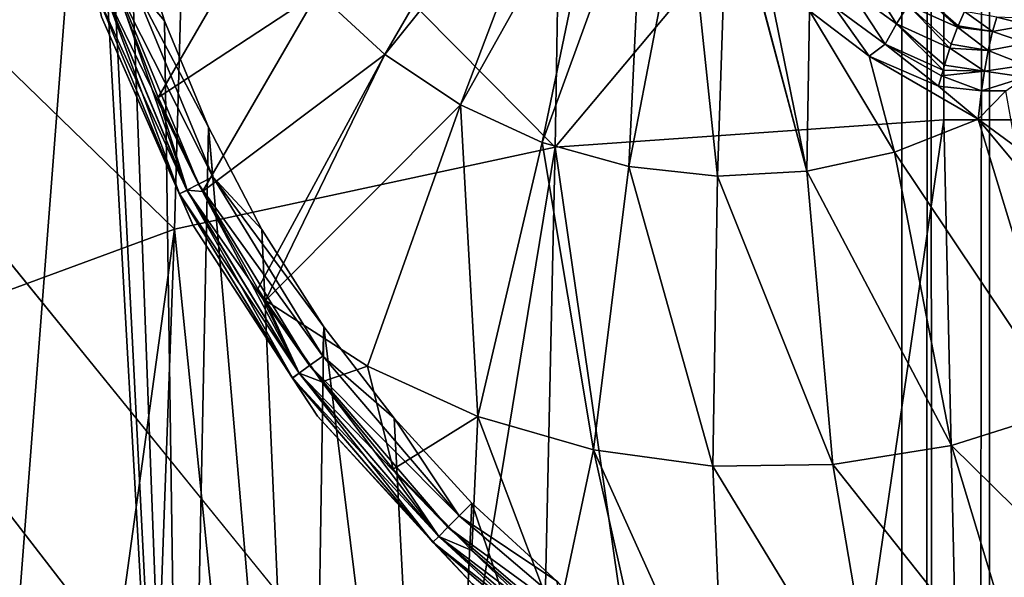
# Model space of a CAD drawing. Header units: metres. Extents: x -206 to 75, y -104 to 104.
# Tile 277 of 656: x -171.78 to -168.39, y 45.5 to 47.42. Entities that reach past the tile are written whole.
import ezdxf

# ---------------------------------------------------------------- set-up
doc = ezdxf.new("R2010")
doc.units = ezdxf.units.M
doc.layers.add('solid_01_1-CONSUMER_THERM_B_125288', color=7, linetype='CONTINUOUS')

msp = doc.modelspace()

# ---------------------------------------------------------------- linework, layer by layer
at = {"layer": 'solid_01_1-CONSUMER_THERM_B_125288'}
for points in [[(-168.648926, 67.29171), (-200.493088, -75.033852), (-200.514557, 74.966148)], [(-107.910683, 47.194191, 1.5), (-106.887138, 47.939438, 1.5), (-200.514557, 74.966148, 1.5)], [(-108.467331, 46.871483, 1.5), (-107.910683, 47.194191, 1.5), (-200.514557, 74.966148, 1.5)], [(-109.048912, 46.586853, 1.5), (-108.467331, 46.871483, 1.5), (-200.514557, 74.966148, 1.5)], [(-109.651024, 46.343178, 1.5), (-109.048912, 46.586853, 1.5), (-200.514557, 74.966148, 1.5)], [(-110.268845, 46.142639, 1.5), (-109.651024, 46.343178, 1.5), (-200.514557, 74.966148, 1.5)], [(-110.897278, 45.986664, 1.5), (-110.268845, 46.142639, 1.5), (-200.514557, 74.966148, 1.5)], [(-111.53109, 45.875885, 1.5), (-110.897278, 45.986664, 1.5), (-200.514557, 74.966148, 1.5)], [(-112.794189, 45.78849, 1.5), (-111.53109, 45.875885, 1.5), (-200.514557, 74.966148, 1.5)], [(-168.100571, 58.189758, 1.5), (-112.794189, 45.78849, 1.5), (-200.514557, 74.966148, 1.5)], [(-168.648926, 67.29171), (-168.75058, 66.747505), (-200.493088, -75.033852)], [(-168.75058, 66.747505), (-168.750504, 66.193886), (-200.493088, -75.033852)], [(-168.750504, 66.193886), (-168.731537, -66.252495), (-200.493088, -75.033852)], [(-168.750504, 66.193886), (-168.648697, 65.649712), (-168.731537, -66.252495)], [(-168.648697, 65.649712), (-168.629883, -65.70829), (-168.731537, -66.252495)], [(-168.648697, 65.649712), (-168.448624, 65.133507), (-168.629883, -65.70829)], [(-168.448624, 65.133507), (-168.429977, -65.192032), (-168.629883, -65.70829)], [(-168.448624, 65.133507), (-168.15712, 64.662857), (-168.429977, -65.192032)], [(-168.15712, 64.662857), (-168.138596, -64.721298), (-168.429977, -65.192032)], [(-76.404617, 63.580017, 75.400002), (-185.604614, 63.572178, 75.400002), (-92.716316, 42.429672, 75.400002)], [(-185.604614, 63.572178, 75.400002), (-93.500069, 42.491352, 75.400002), (-92.716316, 42.429672, 75.400002)], [(-185.604614, 63.572178, 75.400002), (-168.500076, 42.491318, 75.400002), (-93.500069, 42.491352, 75.400002)], [(-185.604614, 63.572178, 75.400002), (-169.283829, 42.429634, 75.400002), (-168.500076, 42.491318, 75.400002)], [(-185.604614, 63.572178, 75.400002), (-172.04274, 41.023891, 75.400002), (-171.444931, 41.534473, 75.400002)], [(-185.604614, 63.572178, 75.400002), (-171.444931, 41.534473, 75.400002), (-170.774612, 41.945248, 75.400002)], [(-185.604614, 63.572178, 75.400002), (-170.774612, 41.945248, 75.400002), (-170.048279, 42.246105, 75.400002)], [(-185.604614, 63.572178, 75.400002), (-170.048279, 42.246105, 75.400002), (-169.283829, 42.429634, 75.400002)], [(-185.604477, 61.572178, 72.400002), (-168.604477, 61.573399, 72.400002), (-175.833084, 45.863281, 72.400002)], [(-168.604477, 61.573399, 72.400002), (-174.79277, 46.666443, 72.400002), (-175.833084, 45.863281, 72.400002)], [(-168.604477, 61.573399, 72.400002), (-173.664642, 47.33952, 72.400002), (-174.79277, 46.666443, 72.400002)], [(-168.604477, 61.573399, 72.400002), (-172.463898, 47.873474, 72.400002), (-173.664642, 47.33952, 72.400002)], [(-168.604477, 61.573399, 69.400002), (-167.103424, 47.073505, 63.5), (-168.603424, 47.073399, 63.5)], [(-168.604477, 61.573399, 69.400002), (-168.603424, 47.073399, 63.5), (-168.604477, 61.573399, 72.400002)], [(-168.603546, 48.573399, 69.900002), (-168.604477, 61.573399, 72.400002), (-168.603424, 47.073399, 63.5)], [(-167.104019, 55.223503, 66.816208), (-167.103424, 47.073505, 63.5), (-168.604477, 61.573399, 69.400002)], [(-171.783997, 53.263264, 13.5), (-172.212128, 53.333801, 13.5), (-172.024658, 42.336861, 13.5)], [(-171.543472, 48.57378, 13.5), (-171.783997, 53.263264, 13.5), (-172.024658, 42.336861, 13.5)], [(-171.543472, 48.57378, 13.5), (-172.024658, 42.336861, 13.5), (-171.220047, 42.829277, 13.5)], [(-171.491608, 48.18026, 13.5), (-171.543472, 48.57378, 13.5), (-171.220047, 42.829277, 13.5)], [(-168.603546, 48.573399, 69.900002), (-168.603424, 47.073399, 69.900002), (-169.941193, 46.978642, 69.900002)], [(-169.915466, 48.494781, 69.900002), (-168.603546, 48.573399, 69.900002), (-169.941193, 46.978642, 69.900002)], [(-168.603546, 48.573399, 69.900002), (-168.603424, 47.073399, 63.5), (-168.603424, 47.073399, 69.900002)], [(-171.208054, 48.260414, 69.900002), (-169.915466, 48.494781, 69.900002), (-169.941193, 46.978642, 69.900002)], [(-172.463898, 47.873474, 69.900002), (-171.208054, 48.260414, 69.900002), (-171.252075, 46.696495, 69.900002)], [(-171.208054, 48.260414, 69.900002), (-169.941193, 46.978642, 69.900002), (-171.252075, 46.696495, 69.900002)], [(-171.40564, 47.792725, 13.5), (-171.491608, 48.18026, 13.5), (-171.220047, 42.829277, 13.5)], [(-170.758331, 47.511066, 17.678371), (-170.527176, 47.297962, 17.751116), (-170.029343, 48.158318, 18.126783)], [(-170.527176, 47.297962, 17.751116), (-169.908966, 48.069164, 18.164671), (-170.029343, 48.158318, 18.126783)], [(-170.527176, 47.297962, 17.751116), (-170.267502, 47.124672, 17.832838), (-169.908966, 48.069164, 18.164671)], [(-170.267502, 47.124672, 17.832838), (-169.77742, 47.999462, 18.20607), (-169.908966, 48.069164, 18.164671)], [(-170.267502, 47.124672, 17.832838), (-169.985504, 46.995312, 17.921591), (-169.77742, 47.999462, 18.20607)], [(-169.985504, 46.995312, 17.921591), (-169.637558, 47.95071, 18.250088), (-169.77742, 47.999462, 18.20607)], [(-169.985504, 46.995312, 17.921591), (-169.687881, 46.912968, 18.015265), (-169.637558, 47.95071, 18.250088)], [(-169.687881, 46.912968, 18.015265), (-169.492401, 47.923969, 18.295778), (-169.637558, 47.95071, 18.250088)], [(-169.687881, 46.912968, 18.015265), (-169.381714, 46.879593, 18.111626), (-169.492401, 47.923969, 18.295778)], [(-169.381714, 46.879593, 18.111626), (-169.347366, 47.919804, 18.341442), (-169.492401, 47.923969, 18.295778)], [(-169.381714, 46.879593, 18.111626), (-169.074295, 46.895988, 18.208385), (-169.347366, 47.919804, 18.341442)], [(-169.074295, 46.895988, 18.208385), (-169.332489, 47.872341, 18.339279), (-169.347366, 47.919804, 18.341442)], [(-172.463898, 47.873474, 69.900002), (-171.252075, 46.696495, 69.900002), (-172.510162, 46.232613, 69.900002)], [(-169.074295, 46.895988, 18.208385), (-169.227844, 47.650764, 18.335257), (-169.332489, 47.872341, 18.339279)], [(-171.286224, 47.414165, 13.5), (-171.40564, 47.792725, 13.5), (-171.220047, 42.829277, 13.5)], [(-171.396545, 47.545246, 13.50973), (-171.40564, 47.792725, 13.5), (-171.286224, 47.414165, 13.5)], [(-170.95546, 47.758904, 17.616335), (-171.421051, 47.445232, 17.260666), (-171.307724, 47.150364, 17.260666)], [(-170.95546, 47.758904, 17.616335), (-171.307724, 47.150364, 17.260666), (-170.758331, 47.511066, 17.678371)], [(-169.074295, 46.895988, 18.208385), (-169.06546, 47.448792, 18.343145), (-169.227844, 47.650764, 18.335257)], [(-168.927109, 47.521999, 18.349083), (-168.765289, 47.403259, 18.367184), (-168.875183, 47.577614, 18.312241)], [(-168.765289, 47.403259, 18.367184), (-168.725327, 47.468067, 18.33046), (-168.875183, 47.577614, 18.312241)], [(-171.449646, 47.527985, 13.538123), (-171.396545, 47.545246, 13.50973), (-171.119522, 46.87672, 13.50973)], [(-171.396545, 47.545246, 13.50973), (-171.286224, 47.414165, 13.5), (-171.134262, 47.047447, 13.5)], [(-171.119522, 46.87672, 13.50973), (-171.396545, 47.545246, 13.50973), (-171.134262, 47.047447, 13.5)], [(-171.491791, 47.514286, 13.582392), (-171.20874, 46.831245, 13.582392), (-171.518829, 47.505493, 13.638197)], [(-171.518829, 47.505493, 13.638197), (-171.234085, 46.818329, 13.638197), (-171.503235, 47.427952, 13.7)], [(-171.20874, 46.831245, 13.582392), (-171.234085, 46.818329, 13.638197), (-171.518829, 47.505493, 13.638197)], [(-171.491409, 47.514408, 17.216368), (-171.518753, 47.50552, 17.160311), (-171.234009, 46.818371, 17.160311)], [(-171.234009, 46.818371, 17.160311), (-171.518753, 47.50552, 17.160311), (-171.503235, 47.427952, 17.098219)], [(-171.449646, 47.527985, 13.538123), (-171.169266, 46.851368, 13.538123), (-171.491791, 47.514286, 13.582392)], [(-171.169266, 46.851368, 13.538123), (-171.20874, 46.831245, 13.582392), (-171.491791, 47.514286, 13.582392)], [(-171.491409, 47.514408, 17.216368), (-171.234009, 46.818371, 17.160311), (-171.208389, 46.831425, 17.216368)], [(-171.491409, 47.514408, 17.216368), (-171.208389, 46.831425, 17.216368), (-171.421051, 47.445232, 17.260666)], [(-171.449646, 47.527985, 13.538123), (-171.119522, 46.87672, 13.50973), (-171.169266, 46.851368, 13.538123)], [(-170.758331, 47.511066, 17.678371), (-171.307724, 47.150364, 17.260666), (-171.155411, 46.82613, 17.260666)], [(-170.758331, 47.511066, 17.678371), (-171.155411, 46.82613, 17.260666), (-170.527176, 47.297962, 17.751116)], [(-168.927109, 47.521999, 18.349083), (-168.979919, 47.462738, 18.358753), (-168.804413, 47.334187, 18.376822)], [(-168.927109, 47.521999, 18.349083), (-168.804413, 47.334187, 18.376822), (-168.765289, 47.403259, 18.367184)], [(-168.725327, 47.468067, 18.33046), (-168.555649, 47.391769, 18.356613), (-168.691315, 47.517139, 18.270632)], [(-168.691315, 47.517139, 18.270632), (-168.555649, 47.391769, 18.356613), (-168.553635, 47.39674, 18.352715)], [(-168.691315, 47.517139, 18.270632), (-168.553635, 47.39674, 18.352715), (-168.531464, 47.445686, 18.298189)], [(-169.06546, 47.448792, 18.343145), (-168.859756, 47.291996, 18.362978), (-168.979919, 47.462738, 18.358753)], [(-168.859756, 47.291996, 18.362978), (-168.804413, 47.334187, 18.376822), (-168.979919, 47.462738, 18.358753)], [(-168.765289, 47.403259, 18.367184), (-168.581894, 47.320351, 18.393158), (-168.725327, 47.468067, 18.33046)], [(-168.725327, 47.468067, 18.33046), (-168.581894, 47.320351, 18.393158), (-168.577377, 47.333504, 18.388723)], [(-168.725327, 47.468067, 18.33046), (-168.577377, 47.333504, 18.388723), (-168.555649, 47.391769, 18.356613)], [(-171.188004, 46.709572, 13.7), (-171.188004, 46.709572, 17.098219), (-171.503235, 47.427952, 17.098219)], [(-171.234009, 46.818371, 17.160311), (-171.503235, 47.427952, 17.098219), (-171.188004, 46.709572, 17.098219)], [(-171.503235, 47.427952, 13.7), (-171.188004, 46.709572, 13.7), (-171.503235, 47.427952, 17.098219)], [(-171.234085, 46.818329, 13.638197), (-171.188004, 46.709572, 13.7), (-171.503235, 47.427952, 13.7)], [(-171.208389, 46.831425, 17.216368), (-171.307724, 47.150364, 17.260666), (-171.421051, 47.445232, 17.260666)], [(-169.074295, 46.895988, 18.208385), (-168.772949, 46.961758, 18.303238), (-169.06546, 47.448792, 18.343145)], [(-168.772949, 46.961758, 18.303238), (-168.859756, 47.291996, 18.362978), (-169.06546, 47.448792, 18.343145)], [(-168.435226, 47.377293, 18.36202), (-168.531464, 47.445686, 18.298189), (-168.553635, 47.39674, 18.352715)], [(-168.435226, 47.377293, 18.36202), (-168.420959, 47.426254, 18.304127), (-168.531464, 47.445686, 18.298189)], [(-171.134262, 47.047447, 13.5), (-171.286224, 47.414165, 13.5), (-171.220047, 42.829277, 13.5)], [(-168.765289, 47.403259, 18.367184), (-168.804413, 47.334187, 18.376822), (-168.60556, 47.244671, 18.402805)], [(-168.765289, 47.403259, 18.367184), (-168.60556, 47.244671, 18.402805), (-168.600479, 47.261925, 18.402845)], [(-168.765289, 47.403259, 18.367184), (-168.600479, 47.261925, 18.402845), (-168.581894, 47.320351, 18.393158)], [(-168.435226, 47.377293, 18.36202), (-168.553635, 47.39674, 18.352715), (-168.555649, 47.391769, 18.356613)], [(-168.435226, 47.377293, 18.36202), (-168.311356, 47.39888, 18.338903), (-168.420959, 47.426254, 18.304127)], [(-168.435226, 47.377293, 18.36202), (-168.31691, 47.337379, 18.394554), (-168.311356, 47.39888, 18.338903)], [(-168.420959, 47.426254, 18.304127), (-168.311356, 47.39888, 18.338903), (-168.308319, 47.421814, 18.304218)], [(-168.450043, 47.312286, 18.402061), (-168.555649, 47.391769, 18.356613), (-168.577377, 47.333504, 18.388723)], [(-168.450043, 47.312286, 18.402061), (-168.435226, 47.377293, 18.36202), (-168.555649, 47.391769, 18.356613)], [(-168.450043, 47.312286, 18.402061), (-168.31691, 47.337379, 18.394554), (-168.435226, 47.377293, 18.36202)], [(-168.859756, 47.291996, 18.362978), (-168.620789, 47.188599, 18.393747), (-168.804413, 47.334187, 18.376822)], [(-168.804413, 47.334187, 18.376822), (-168.620789, 47.188599, 18.393747), (-168.611115, 47.225018, 18.401197)], [(-168.804413, 47.334187, 18.376822), (-168.611115, 47.225018, 18.401197), (-168.60556, 47.244671, 18.402805)], [(-168.450043, 47.312286, 18.402061), (-168.577377, 47.333504, 18.388723), (-168.581894, 47.320351, 18.393158)], [(-168.450043, 47.312286, 18.402061), (-168.321274, 47.260994, 18.42696), (-168.31691, 47.337379, 18.394554)], [(-170.527176, 47.297962, 17.751116), (-171.155411, 46.82613, 17.260666), (-170.96434, 46.491508, 17.260666)], [(-170.527176, 47.297962, 17.751116), (-170.96434, 46.491508, 17.260666), (-170.938629, 46.450966, 17.260666)], [(-170.527176, 47.297962, 17.751116), (-170.938629, 46.450966, 17.260666), (-170.267502, 47.124672, 17.832838)], [(-168.859756, 47.291996, 18.362978), (-168.485229, 47.074928, 18.393747), (-168.620789, 47.188599, 18.393747)], [(-168.772949, 46.961758, 18.303238), (-168.485229, 47.074928, 18.393747), (-168.859756, 47.291996, 18.362978)], [(-168.463333, 47.240829, 18.4196), (-168.581894, 47.320351, 18.393158), (-168.600479, 47.261925, 18.402845)], [(-168.463333, 47.240829, 18.4196), (-168.450043, 47.312286, 18.402061), (-168.581894, 47.320351, 18.393158)], [(-168.463333, 47.240829, 18.4196), (-168.321274, 47.260994, 18.42696), (-168.450043, 47.312286, 18.402061)], [(-168.463333, 47.240829, 18.4196), (-168.600479, 47.261925, 18.402845), (-168.60556, 47.244671, 18.402805)], [(-168.463333, 47.240829, 18.4196), (-168.322861, 47.219765, 18.433228), (-168.321274, 47.260994, 18.42696)], [(-168.611115, 47.225018, 18.401197), (-168.620789, 47.188599, 18.393747), (-168.473694, 47.172798, 18.416172)], [(-168.463333, 47.240829, 18.4196), (-168.60556, 47.244671, 18.402805), (-168.611115, 47.225018, 18.401197)], [(-168.463333, 47.240829, 18.4196), (-168.611115, 47.225018, 18.401197), (-168.473694, 47.172798, 18.416172)], [(-168.463333, 47.240829, 18.4196), (-168.473694, 47.172798, 18.416172), (-168.322861, 47.219765, 18.433228)], [(-168.322861, 47.219765, 18.433228), (-168.473694, 47.172798, 18.416172), (-168.38913, 47.173168, 18.426382)], [(-168.473694, 47.172798, 18.416172), (-168.620789, 47.188599, 18.393747), (-168.485229, 47.074928, 18.393747)], [(-168.485229, 47.074928, 18.393747), (-168.354767, 46.980324, 18.393747), (-168.38913, 47.173168, 18.426382)], [(-168.473694, 47.172798, 18.416172), (-168.485229, 47.074928, 18.393747), (-168.38913, 47.173168, 18.426382)], [(-171.208389, 46.831425, 17.216368), (-171.155411, 46.82613, 17.260666), (-171.307724, 47.150364, 17.260666)], [(-170.587036, 46.224598, 17.371012), (-170.267502, 47.124672, 17.832838), (-170.938629, 46.450966, 17.260666)], [(-170.587036, 46.224598, 17.371012), (-170.207581, 46.052074, 17.490433), (-170.267502, 47.124672, 17.832838)], [(-170.207581, 46.052074, 17.490433), (-169.985504, 46.995312, 17.921591), (-170.267502, 47.124672, 17.832838)], [(-169.941193, 46.978642, 63.5), (-168.603424, 47.073399, 63.5), (-169.282242, 42.419659, 63.5)], [(-169.941193, 46.978642, 63.5), (-168.603424, 47.073399, 69.900002), (-168.603424, 47.073399, 63.5)], [(-169.941193, 46.978642, 63.5), (-169.941193, 46.978642, 69.900002), (-168.603424, 47.073399, 69.900002)], [(-168.603424, 47.073399, 63.5), (-168.500076, 42.481216, 63.5), (-169.282242, 42.419659, 63.5)], [(-168.180176, 46.076397, 18.128551), (-168.485229, 47.074928, 18.393747), (-168.772949, 46.961758, 18.303238)], [(-167.103424, 47.073505, 63.5), (-168.500076, 42.481216, 63.5), (-168.603424, 47.073399, 63.5)], [(-167.103424, 47.073505, 63.5), (-165.500076, 42.481216, 63.5), (-168.500076, 42.481216, 63.5)], [(-167.804611, 46.25798, 18.246771), (-168.354767, 46.980324, 18.393747), (-168.485229, 47.074928, 18.393747)], [(-168.180176, 46.076397, 18.128551), (-167.804611, 46.25798, 18.246771), (-168.485229, 47.074928, 18.393747)], [(-171.134262, 47.047447, 13.5), (-171.220047, 42.829277, 13.5), (-170.790466, 43.026848, 13.5)], [(-170.950912, 46.69537, 13.5), (-171.134262, 47.047447, 13.5), (-170.790466, 43.026848, 13.5)], [(-171.119522, 46.87672, 13.50973), (-171.134262, 47.047447, 13.5), (-170.950912, 46.69537, 13.5)], [(-170.207581, 46.052074, 17.490433), (-169.808868, 45.93684, 17.615923), (-169.985504, 46.995312, 17.921591)], [(-169.808868, 45.93684, 17.615923), (-169.687881, 46.912968, 18.015265), (-169.985504, 46.995312, 17.921591)], [(-169.941193, 46.978642, 63.5), (-170.77002, 41.936249, 63.5), (-171.252075, 46.696495, 63.5)], [(-171.252075, 46.696495, 63.5), (-171.252075, 46.696495, 69.900002), (-169.941193, 46.978642, 69.900002)], [(-169.941193, 46.978642, 63.5), (-171.252075, 46.696495, 63.5), (-169.941193, 46.978642, 69.900002)], [(-169.941193, 46.978642, 63.5), (-170.045151, 42.236496, 63.5), (-170.77002, 41.936249, 63.5)], [(-169.941193, 46.978642, 63.5), (-169.282242, 42.419659, 63.5), (-170.045151, 42.236496, 63.5)], [(-168.576279, 45.951626, 18.003874), (-168.772949, 46.961758, 18.303238), (-169.074295, 46.895988, 18.208385)], [(-168.576279, 45.951626, 18.003874), (-168.180176, 46.076397, 18.128551), (-168.772949, 46.961758, 18.303238)], [(-169.808868, 45.93684, 17.615923), (-169.398697, 45.881157, 17.74502), (-169.687881, 46.912968, 18.015265)], [(-169.398697, 45.881157, 17.74502), (-169.381714, 46.879593, 18.111626), (-169.687881, 46.912968, 18.015265)], [(-168.985123, 45.88612, 17.875189), (-169.074295, 46.895988, 18.208385), (-169.381714, 46.879593, 18.111626)], [(-168.985123, 45.88612, 17.875189), (-168.576279, 45.951626, 18.003874), (-169.074295, 46.895988, 18.208385)], [(-171.169266, 46.851368, 13.538123), (-170.786499, 46.22694, 13.538123), (-171.20874, 46.831245, 13.582392)], [(-171.169266, 46.851368, 13.538123), (-171.119522, 46.87672, 13.50973), (-170.741333, 46.259766, 13.50973)], [(-171.169266, 46.851368, 13.538123), (-170.741333, 46.259766, 13.50973), (-170.786499, 46.22694, 13.538123)], [(-171.119522, 46.87672, 13.50973), (-170.950912, 46.69537, 13.5), (-170.737579, 46.360607, 13.5)], [(-170.741333, 46.259766, 13.50973), (-171.119522, 46.87672, 13.50973), (-170.737579, 46.360607, 13.5)], [(-169.398697, 45.881157, 17.74502), (-168.985123, 45.88612, 17.875189), (-169.381714, 46.879593, 18.111626)], [(-171.20874, 46.831245, 13.582392), (-170.822342, 46.20089, 13.582392), (-171.234085, 46.818329, 13.638197)], [(-171.234085, 46.818329, 13.638197), (-170.845352, 46.184166, 13.638197), (-171.188004, 46.709572, 13.7)], [(-170.822342, 46.20089, 13.582392), (-170.845352, 46.184166, 13.638197), (-171.234085, 46.818329, 13.638197)], [(-171.208389, 46.831425, 17.216368), (-171.234009, 46.818371, 17.160311), (-170.845276, 46.184223, 17.160311)], [(-170.845276, 46.184223, 17.160311), (-171.234009, 46.818371, 17.160311), (-171.188004, 46.709572, 17.098219)], [(-170.786499, 46.22694, 13.538123), (-170.822342, 46.20089, 13.582392), (-171.20874, 46.831245, 13.582392)], [(-171.208389, 46.831425, 17.216368), (-170.845276, 46.184223, 17.160311), (-170.822021, 46.201122, 17.216368)], [(-171.208389, 46.831425, 17.216368), (-170.822021, 46.201122, 17.216368), (-171.155411, 46.82613, 17.260666)], [(-170.822021, 46.201122, 17.216368), (-170.96434, 46.491508, 17.260666), (-171.155411, 46.82613, 17.260666)], [(-171.252075, 46.696495, 63.5), (-172.035599, 41.016747, 63.5), (-172.510162, 46.232613, 63.5)], [(-172.510162, 46.232613, 63.5), (-172.510162, 46.232613, 69.900002), (-171.252075, 46.696495, 69.900002)], [(-171.252075, 46.696495, 63.5), (-172.510162, 46.232613, 63.5), (-171.252075, 46.696495, 69.900002)], [(-171.252075, 46.696495, 63.5), (-171.438995, 41.526299, 63.5), (-172.035599, 41.016747, 63.5)], [(-171.252075, 46.696495, 63.5), (-170.77002, 41.936249, 63.5), (-171.438995, 41.526299, 63.5)], [(-170.75882, 46.052876, 13.7), (-170.75882, 46.052876, 17.098219), (-171.188004, 46.709572, 17.098219)], [(-170.845276, 46.184223, 17.160311), (-171.188004, 46.709572, 17.098219), (-170.75882, 46.052876, 17.098219)], [(-171.188004, 46.709572, 13.7), (-170.75882, 46.052876, 13.7), (-171.188004, 46.709572, 17.098219)], [(-170.845352, 46.184166, 13.638197), (-170.75882, 46.052876, 13.7), (-171.188004, 46.709572, 13.7)], [(-170.737579, 46.360607, 13.5), (-170.950912, 46.69537, 13.5), (-170.790466, 43.026848, 13.5)], [(-170.822021, 46.201122, 17.216368), (-170.938629, 46.450966, 17.260666), (-170.96434, 46.491508, 17.260666)], [(-170.822021, 46.201122, 17.216368), (-170.743988, 46.170696, 17.260666), (-170.938629, 46.450966, 17.260666)], [(-170.587036, 46.224598, 17.371012), (-170.938629, 46.450966, 17.260666), (-170.743988, 46.170696, 17.260666)], [(-170.737579, 46.360607, 13.5), (-170.790466, 43.026848, 13.5), (-170.346436, 43.190063, 13.5)], [(-170.741333, 46.259766, 13.50973), (-170.737579, 46.360607, 13.5), (-170.49588, 46.045715, 13.5)], [(-170.49588, 46.045715, 13.5), (-170.737579, 46.360607, 13.5), (-170.346436, 43.190063, 13.5)], [(-170.786499, 46.22694, 13.538123), (-170.741333, 46.259766, 13.50973), (-170.271286, 45.709564, 13.50973)], [(-170.271286, 45.709564, 13.50973), (-170.741333, 46.259766, 13.50973), (-170.49588, 46.045715, 13.5)], [(-170.786499, 46.22694, 13.538123), (-170.31076, 45.670082, 13.538123), (-170.822342, 46.20089, 13.582392)], [(-170.786499, 46.22694, 13.538123), (-170.271286, 45.709564, 13.50973), (-170.31076, 45.670082, 13.538123)], [(-170.587036, 46.224598, 17.371012), (-170.743988, 46.170696, 17.260666), (-170.498291, 45.870064, 17.260666)], [(-170.587036, 46.224598, 17.371012), (-170.498291, 45.870064, 17.260666), (-170.207581, 46.052074, 17.490433)], [(-170.822342, 46.20089, 13.582392), (-170.342087, 45.638744, 13.582392), (-170.845352, 46.184166, 13.638197)], [(-170.845352, 46.184166, 13.638197), (-170.362198, 45.618626, 13.638197), (-170.75882, 46.052876, 13.7)], [(-170.342087, 45.638744, 13.582392), (-170.362198, 45.618626, 13.638197), (-170.845352, 46.184166, 13.638197)], [(-170.822021, 46.201122, 17.216368), (-170.845276, 46.184223, 17.160311), (-170.362122, 45.618694, 17.160311)], [(-170.362122, 45.618694, 17.160311), (-170.845276, 46.184223, 17.160311), (-170.75882, 46.052876, 17.098219)], [(-170.31076, 45.670082, 13.538123), (-170.342087, 45.638744, 13.582392), (-170.822342, 46.20089, 13.582392)], [(-170.822021, 46.201122, 17.216368), (-170.362122, 45.618694, 17.160311), (-170.341797, 45.639023, 17.216368)], [(-170.822021, 46.201122, 17.216368), (-170.341797, 45.639023, 17.216368), (-170.743988, 46.170696, 17.260666)], [(-170.341797, 45.639023, 17.216368), (-170.498291, 45.870064, 17.260666), (-170.743988, 46.170696, 17.260666)], [(-167.777481, 45.165966, 17.758118), (-168.180176, 46.076397, 18.128551), (-168.576279, 45.951626, 18.003874)], [(-170.227402, 45.475777, 13.7), (-170.227402, 45.475777, 17.098219), (-170.75882, 46.052876, 17.098219)], [(-170.362122, 45.618694, 17.160311), (-170.75882, 46.052876, 17.098219), (-170.227402, 45.475777, 17.098219)], [(-170.75882, 46.052876, 13.7), (-170.227402, 45.475777, 13.7), (-170.75882, 46.052876, 17.098219)], [(-170.362198, 45.618626, 13.638197), (-170.227402, 45.475777, 13.7), (-170.75882, 46.052876, 13.7)], [(-170.207581, 46.052074, 17.490433), (-170.498291, 45.870064, 17.260666), (-170.228317, 45.590767, 17.260666)], [(-170.227646, 45.753086, 13.5), (-170.49588, 46.045715, 13.5), (-170.346436, 43.190063, 13.5)], [(-170.271286, 45.709564, 13.50973), (-170.49588, 46.045715, 13.5), (-170.227646, 45.753086, 13.5)], [(-170.207581, 46.052074, 17.490433), (-170.228317, 45.590767, 17.260666), (-169.936111, 45.334938, 17.260666)], [(-170.207581, 46.052074, 17.490433), (-169.936111, 45.334938, 17.260666), (-169.808868, 45.93684, 17.615923)], [(-169.808868, 45.93684, 17.615923), (-169.936111, 45.334938, 17.260666), (-169.623642, 45.104282, 17.260666)], [(-169.808868, 45.93684, 17.615923), (-169.623642, 45.104282, 17.260666), (-169.358124, 44.93758, 17.260666)], [(-169.808868, 45.93684, 17.615923), (-169.358124, 44.93758, 17.260666), (-169.398697, 45.881157, 17.74502)], [(-168.292908, 45.012997, 17.595884), (-168.576279, 45.951626, 18.003874), (-168.985123, 45.88612, 17.875189)], [(-168.292908, 45.012997, 17.595884), (-167.777481, 45.165966, 17.758118), (-168.576279, 45.951626, 18.003874)], [(-170.341797, 45.639023, 17.216368), (-170.228317, 45.590767, 17.260666), (-170.498291, 45.870064, 17.260666)], [(-168.823578, 44.936371, 17.428854), (-168.985123, 45.88612, 17.875189), (-169.398697, 45.881157, 17.74502)], [(-168.823578, 44.936371, 17.428854), (-169.398697, 45.881157, 17.74502), (-169.358124, 44.93758, 17.260666)], [(-168.823578, 44.936371, 17.428854), (-168.292908, 45.012997, 17.595884), (-168.985123, 45.88612, 17.875189)], [(-170.227646, 45.753086, 13.5), (-170.346436, 43.190063, 13.5), (-169.429672, 43.408764, 13.5)], [(-170.271286, 45.709564, 13.50973), (-170.227646, 45.753086, 13.5), (-169.934921, 45.484951, 13.5)], [(-169.934921, 45.484951, 13.5), (-170.227646, 45.753086, 13.5), (-169.429672, 43.408764, 13.5)], [(-170.31076, 45.670082, 13.538123), (-170.271286, 45.709564, 13.50973), (-169.720947, 45.239674, 13.50973)], [(-169.720947, 45.239674, 13.50973), (-170.271286, 45.709564, 13.50973), (-169.934921, 45.484951, 13.5)], [(-170.31076, 45.670082, 13.538123), (-169.753754, 45.1945, 13.538123), (-170.342087, 45.638744, 13.582392)], [(-170.31076, 45.670082, 13.538123), (-169.720947, 45.239674, 13.50973), (-169.753754, 45.1945, 13.538123)], [(-170.342087, 45.638744, 13.582392), (-169.7798, 45.158646, 13.582392), (-170.362198, 45.618626, 13.638197)], [(-170.341797, 45.639023, 17.216368), (-170.362122, 45.618694, 17.160311), (-169.796463, 45.135708, 17.160311)], [(-169.753754, 45.1945, 13.538123), (-169.7798, 45.158646, 13.582392), (-170.342087, 45.638744, 13.582392)], [(-170.341797, 45.639023, 17.216368), (-169.796463, 45.135708, 17.160311), (-169.779572, 45.158966, 17.216368)], [(-170.341797, 45.639023, 17.216368), (-169.779572, 45.158966, 17.216368), (-170.228317, 45.590767, 17.260666)], [(-170.362198, 45.618626, 13.638197), (-169.796509, 45.135632, 13.638197), (-170.227402, 45.475777, 13.7)], [(-169.7798, 45.158646, 13.582392), (-169.796509, 45.135632, 13.638197), (-170.362198, 45.618626, 13.638197)], [(-169.796463, 45.135708, 17.160311), (-170.362122, 45.618694, 17.160311), (-170.227402, 45.475777, 17.098219)], [(-169.779572, 45.158966, 17.216368), (-169.936111, 45.334938, 17.260666), (-170.228317, 45.590767, 17.260666)]]:
    msp.add_3dface(points, dxfattribs=at)

doc.saveas('drawing.dxf')
